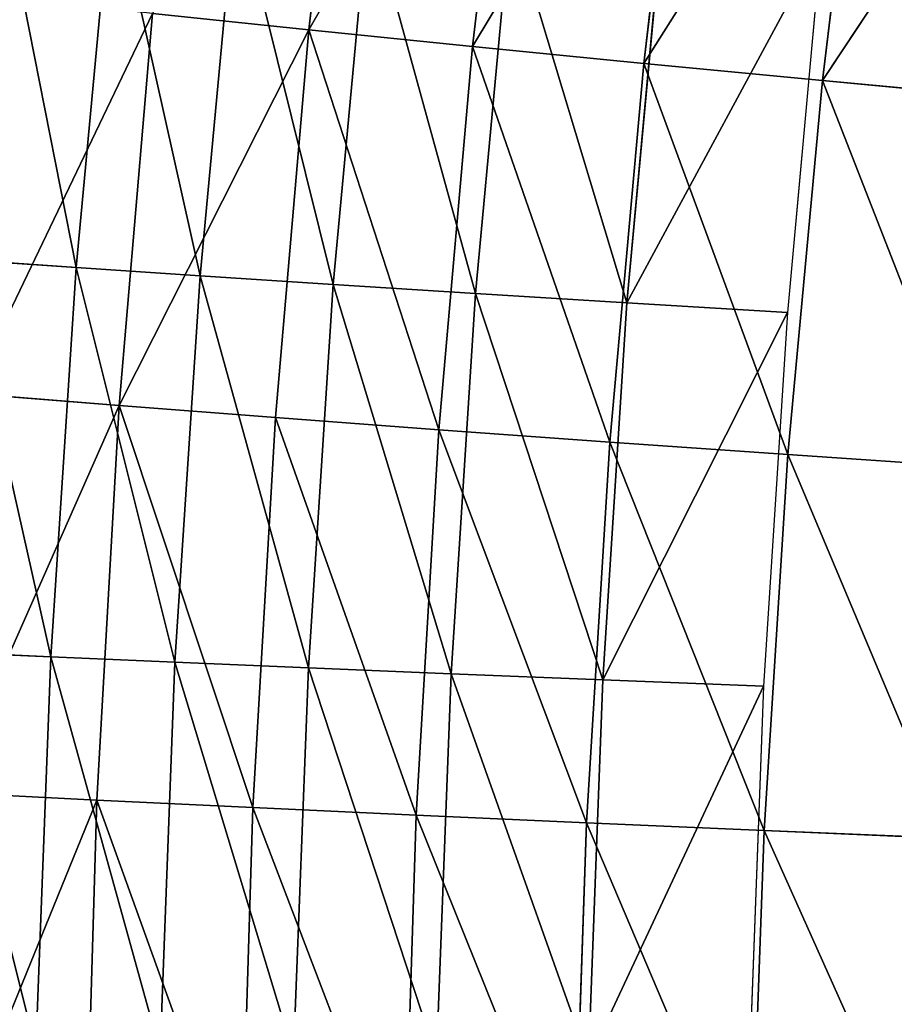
# Model space of a CAD drawing. Extents: x 0 to 605, y 0 to 400.
# Tile 307 of 656: x 12 to 25, y 207 to 222. Entities that reach past the tile are written whole.
import ezdxf

# ---------------------------------------------------------------- set-up
doc = ezdxf.new("R2010")
doc.units = 0
doc.header["$LTSCALE"] = 25.4
doc.layers.get('0').update_dxf_attribs({"linetype": 'CONTINUOUS'})

# ---------------------------------------------------------------- blocks, each defined once
blk = doc.blocks.new('ATLANTA610_-_S_STL')
at = {"color": 0}
for p, q in [((12.985, 101.918, 189.872), (10.637, 106.343, 189.755)), ((12.985, 101.918, 189.872), (10.637, 106.343, 189.755)), ((10.987, 106.35, 183.465), (13.337, 101.921, 183.653)), ((10.987, 106.35, 183.465), (13.337, 101.921, 183.653)), ((12.801, 101.917, 196.129), (12.985, 101.918, 189.872)), ((12.801, 101.917, 196.129), (12.985, 101.918, 189.872)), ((12.985, 101.918, 189.872), (13.337, 101.921, 183.653)), ((12.985, 101.918, 189.872), (13.337, 101.921, 183.653)), ((15.445, 97.648, 189.991), (12.985, 101.918, 189.872)), ((15.445, 97.648, 189.991), (12.985, 101.918, 189.872)), ((13.337, 101.921, 183.653), (13.862, 101.929, 177.474)), ((13.337, 101.921, 183.653), (13.862, 101.929, 177.474)), ((13.337, 101.921, 183.653), (15.8, 97.646, 183.843)), ((13.337, 101.921, 183.653), (15.8, 97.646, 183.843)), ((13.862, 101.929, 177.474), (16.326, 97.65, 177.735)), ((13.862, 101.929, 177.474), (16.326, 97.65, 177.735)), ((15.256, 97.654, 196.174), (15.445, 97.648, 189.991)), ((15.256, 97.654, 196.174), (15.445, 97.648, 189.991)), ((18.017, 93.537, 190.11), (15.445, 97.648, 189.991)), ((15.445, 97.648, 189.991), (15.8, 97.646, 183.843)), ((15.445, 97.648, 189.991), (15.8, 97.646, 183.843)), ((18.017, 93.537, 190.11), (15.445, 97.648, 189.991)), ((15.8, 97.646, 183.843), (16.326, 97.65, 177.735)), ((15.8, 97.646, 183.843), (16.326, 97.65, 177.735)), ((15.8, 97.646, 183.843), (18.377, 93.528, 184.035)), ((15.8, 97.646, 183.843), (18.377, 93.528, 184.035)), ((16.326, 97.65, 177.735), (17.029, 97.658, 171.668)), ((16.326, 97.65, 177.735), (17.029, 97.658, 171.668)), ((16.326, 97.65, 177.735), (19.612, 93.527, 172.002)), ((16.326, 97.65, 177.735), (19.612, 93.527, 172.002)), ((16.326, 97.65, 177.735), (18.907, 93.525, 177.998)), ((16.326, 97.65, 177.735), (18.907, 93.525, 177.998)), ((17.822, 93.552, 196.22), (18.017, 93.537, 190.11)), ((17.822, 93.552, 196.22), (18.017, 93.537, 190.11)), ((20.702, 89.586, 190.23), (18.017, 93.537, 190.11)), ((18.017, 93.537, 190.11), (18.377, 93.528, 184.035)), ((18.017, 93.537, 190.11), (18.377, 93.528, 184.035)), ((20.702, 89.586, 190.23), (18.017, 93.537, 190.11)), ((18.377, 93.528, 184.035), (18.907, 93.525, 177.998)), ((18.377, 93.528, 184.035), (18.907, 93.525, 177.998)), ((18.377, 93.528, 184.035), (21.069, 89.568, 184.229)), ((18.377, 93.528, 184.035), (21.069, 89.568, 184.229)), ((18.907, 93.525, 177.998), (19.612, 93.527, 172.002)), ((18.907, 93.525, 177.998), (19.612, 93.527, 172.002)), ((18.907, 93.525, 177.998), (22.313, 89.552, 172.34)), ((18.907, 93.525, 177.998), (22.313, 89.552, 172.34)), ((18.907, 93.525, 177.998), (21.604, 89.556, 178.264)), ((18.907, 93.525, 177.998), (21.604, 89.556, 178.264)), ((20.5, 89.612, 196.266), (20.702, 89.586, 190.23)), ((20.5, 89.612, 196.266), (20.702, 89.586, 190.23)), ((23.502, 85.797, 190.352), (20.702, 89.586, 190.23)), ((20.702, 89.586, 190.23), (21.069, 89.568, 184.229)), ((20.702, 89.586, 190.23), (21.069, 89.568, 184.229)), ((23.502, 85.797, 190.352), (20.702, 89.586, 190.23)), ((21.069, 89.568, 184.229), (21.604, 89.556, 178.264)), ((21.069, 89.568, 184.229), (21.604, 89.556, 178.264)), ((21.069, 89.568, 184.229), (23.878, 85.768, 184.425)), ((21.069, 89.568, 184.229), (23.878, 85.768, 184.425)), ((21.604, 89.556, 178.264), (22.313, 89.552, 172.34)), ((21.604, 89.556, 178.264), (22.313, 89.552, 172.34)), ((21.604, 89.556, 178.264), (25.134, 85.735, 172.681)), ((21.604, 89.556, 178.264), (25.134, 85.735, 172.681)), ((21.604, 89.556, 178.264), (24.42, 85.748, 178.533)), ((21.604, 89.556, 178.264), (24.42, 85.748, 178.533)), ((23.289, 85.835, 196.313), (23.502, 85.797, 190.352)), ((23.289, 85.835, 196.313), (23.502, 85.797, 190.352)), ((26.417, 82.172, 190.475), (23.502, 85.797, 190.352)), ((23.502, 85.797, 190.352), (23.878, 85.768, 184.425)), ((23.502, 85.797, 190.352), (23.878, 85.768, 184.425)), ((26.417, 82.172, 190.475), (23.502, 85.797, 190.352)), ((23.878, 85.768, 184.425), (24.42, 85.748, 178.533)), ((23.878, 85.768, 184.425), (24.42, 85.748, 178.533)), ((23.878, 85.768, 184.425), (26.803, 82.132, 184.623)), ((23.878, 85.768, 184.425), (26.803, 82.132, 184.623)), ((24.42, 85.748, 178.533), (25.134, 85.735, 172.681)), ((24.42, 85.748, 178.533), (25.134, 85.735, 172.681)), ((24.42, 85.748, 178.533), (28.075, 82.079, 173.027)), ((24.42, 85.748, 178.533), (28.075, 82.079, 173.027)), ((24.42, 85.748, 178.533), (27.354, 82.101, 178.806)), ((24.42, 85.748, 178.533), (27.354, 82.101, 178.806)), ((10.449, 43.476, 187.532), (12.26, 36.132, 187.614)), ((10.449, 43.476, 187.532), (12.26, 36.132, 187.614)), ((10.852, 43.465, 181.353), (12.659, 36.121, 181.478)), ((10.852, 43.465, 181.353), (12.659, 36.121, 181.478)), ((12.26, 36.132, 187.614), (12.021, 36.144, 193.798)), ((12.26, 36.132, 187.614), (12.021, 36.144, 193.798)), ((12.659, 36.121, 181.478), (12.26, 36.132, 187.614)), ((12.26, 36.132, 187.614), (14.217, 28.828, 187.699)), ((12.659, 36.121, 181.478), (12.26, 36.132, 187.614)), ((12.26, 36.132, 187.614), (14.217, 28.828, 187.699)), ((13.225, 36.11, 175.392), (12.659, 36.121, 181.478)), ((12.659, 36.121, 181.478), (14.613, 28.818, 181.609)), ((13.225, 36.11, 175.392), (12.659, 36.121, 181.478)), ((12.659, 36.121, 181.478), (14.613, 28.818, 181.609)), ((14.217, 28.828, 187.699), (13.981, 28.839, 193.84)), ((14.217, 28.828, 187.699), (13.981, 28.839, 193.84)), ((14.613, 28.818, 181.609), (14.217, 28.828, 187.699)), ((14.217, 28.828, 187.699), (16.32, 21.566, 187.789)), ((14.613, 28.818, 181.609), (14.217, 28.828, 187.699)), ((14.217, 28.828, 187.699), (16.32, 21.566, 187.789)), ((15.174, 28.808, 175.57), (14.613, 28.818, 181.609)), ((14.613, 28.818, 181.609), (16.712, 21.557, 181.745)), ((15.174, 28.808, 175.57), (14.613, 28.818, 181.609)), ((14.613, 28.818, 181.609), (16.712, 21.557, 181.745)), ((16.32, 21.566, 187.789), (16.086, 21.576, 193.884)), ((16.32, 21.566, 187.789), (16.086, 21.576, 193.884)), ((16.712, 21.557, 181.745), (16.32, 21.566, 187.789)), ((16.32, 21.566, 187.789), (18.568, 14.35, 187.882)), ((16.712, 21.557, 181.745), (16.32, 21.566, 187.789)), ((16.32, 21.566, 187.789), (18.568, 14.35, 187.882)), ((17.267, 21.548, 175.756), (16.712, 21.557, 181.745)), ((16.712, 21.557, 181.745), (18.955, 14.343, 181.887)), ((17.267, 21.548, 175.756), (16.712, 21.557, 181.745)), ((16.712, 21.557, 181.745), (18.955, 14.343, 181.887)), ((18.568, 14.35, 187.882), (18.337, 14.357, 193.929)), ((18.568, 14.35, 187.882), (18.337, 14.357, 193.929)), ((18.955, 14.343, 181.887), (18.568, 14.35, 187.882)), ((20.959, 7.182, 187.978), (18.568, 14.35, 187.882)), ((18.955, 14.343, 181.887), (18.568, 14.35, 187.882)), ((20.959, 7.182, 187.978), (18.568, 14.35, 187.882)), ((19.503, 14.336, 175.949), (18.955, 14.343, 181.887)), ((21.341, 7.178, 182.035), (18.955, 14.343, 181.887)), ((19.503, 14.336, 175.949), (18.955, 14.343, 181.887)), ((21.341, 7.178, 182.035), (18.955, 14.343, 181.887)), ((20.959, 7.182, 187.978), (20.732, 7.186, 193.977)), ((20.959, 7.182, 187.978), (20.732, 7.186, 193.977)), ((21.341, 7.178, 182.035), (20.959, 7.182, 187.978)), ((20.959, 7.182, 187.978), (23.494, 0.066, 188.079)), ((20.959, 7.182, 187.978), (23.494, 0.066, 188.079)), ((21.341, 7.178, 182.035), (20.959, 7.182, 187.978)), ((21.882, 7.174, 176.15), (21.341, 7.178, 182.035)), ((21.341, 7.178, 182.035), (23.87, 0.066, 182.188)), ((21.341, 7.178, 182.035), (23.87, 0.066, 182.188)), ((21.882, 7.174, 176.15), (21.341, 7.178, 182.035)), ((23.494, 0.066, 188.079), (23.271, 0.066, 194.026)), ((23.87, 0.066, 182.188), (23.494, 0.066, 188.079)), ((24.401, 0.066, 176.358), (23.87, 0.066, 182.188))]:
    blk.add_line(p, q, dxfattribs=at)
mesh = blk.add_polyface(dxfattribs=at)
corners = [(12.985, 101.918, 189.872), (10.455, 106.339, 196.083), (12.801, 101.917, 196.129), (10.637, 106.343, 189.755)]
mesh.append_faces([[corners[k] for k in face] for face in [(0, 1, 2), (1, 0, 3)]], dxfattribs={"vtx0": -1, "color": 0})
mesh = blk.add_polyface(dxfattribs=at)
corners = [(13.337, 101.921, 183.653), (10.637, 106.343, 189.755), (12.985, 101.918, 189.872), (10.987, 106.35, 183.465)]
mesh.append_faces([[corners[k] for k in face] for face in [(0, 1, 2), (1, 0, 3)]], dxfattribs={"vtx0": -1, "color": 0})
mesh = blk.add_polyface(dxfattribs=at)
corners = [(13.862, 101.929, 177.474), (10.987, 106.35, 183.465), (13.337, 101.921, 183.653), (11.511, 106.36, 177.215)]
mesh.append_faces([[corners[k] for k in face] for face in [(0, 1, 2), (1, 0, 3)]], dxfattribs={"vtx0": -1, "color": 0})
mesh = blk.add_polyface(dxfattribs=at)
corners = [(12.985, 101.918, 189.872), (15.256, 97.654, 196.174), (15.445, 97.648, 189.991), (12.801, 101.917, 196.129)]
mesh.append_faces([[corners[k] for k in face] for face in [(0, 1, 2), (1, 0, 3)]], dxfattribs={"vtx0": -1, "color": 0})
mesh = blk.add_polyface(dxfattribs=at)
corners = [(13.337, 101.921, 183.653), (15.445, 97.648, 189.991), (15.8, 97.646, 183.843), (12.985, 101.918, 189.872)]
mesh.append_faces([[corners[k] for k in face] for face in [(0, 1, 2), (1, 0, 3)]], dxfattribs={"vtx0": -1, "color": 0})
mesh = blk.add_polyface(dxfattribs=at)
corners = [(16.326, 97.65, 177.735), (13.337, 101.921, 183.653), (15.8, 97.646, 183.843), (13.862, 101.929, 177.474)]
mesh.append_faces([[corners[k] for k in face] for face in [(0, 1, 2), (1, 0, 3)]], dxfattribs={"vtx0": -1, "color": 0})
mesh = blk.add_polyface(dxfattribs=at)
corners = [(13.862, 101.929, 177.474), (16.326, 97.65, 177.735), (17.029, 97.658, 171.668)]
mesh.append_faces([[corners[k] for k in face] for face in [(0, 1, 2)]], dxfattribs={"color": 0})
mesh = blk.add_polyface(dxfattribs=at)
corners = [(15.445, 97.648, 189.991), (17.822, 93.552, 196.22), (18.017, 93.537, 190.11), (15.256, 97.654, 196.174)]
mesh.append_faces([[corners[k] for k in face] for face in [(0, 1, 2), (1, 0, 3)]], dxfattribs={"vtx0": -1, "color": 0})
mesh = blk.add_polyface(dxfattribs=at)
corners = [(15.8, 97.646, 183.843), (18.017, 93.537, 190.11), (18.377, 93.528, 184.035), (15.445, 97.648, 189.991)]
mesh.append_faces([[corners[k] for k in face] for face in [(0, 1, 2), (1, 0, 3)]], dxfattribs={"vtx0": -1, "color": 0})
mesh = blk.add_polyface(dxfattribs=at)
corners = [(16.326, 97.65, 177.735), (18.377, 93.528, 184.035), (18.907, 93.525, 177.998), (15.8, 97.646, 183.843)]
mesh.append_faces([[corners[k] for k in face] for face in [(0, 1, 2), (1, 0, 3)]], dxfattribs={"vtx0": -1, "color": 0})
mesh = blk.add_polyface(dxfattribs=at)
corners = [(17.029, 97.658, 171.668), (16.326, 97.65, 177.735), (19.612, 93.527, 172.002)]
mesh.append_faces([[corners[k] for k in face] for face in [(0, 1, 2)]], dxfattribs={"color": 0})
mesh = blk.add_polyface(dxfattribs=at)
corners = [(16.326, 97.65, 177.735), (18.907, 93.525, 177.998), (19.612, 93.527, 172.002)]
mesh.append_faces([[corners[k] for k in face] for face in [(0, 1, 2)]], dxfattribs={"color": 0})
mesh = blk.add_polyface(dxfattribs=at)
corners = [(18.017, 93.537, 190.11), (20.5, 89.612, 196.266), (20.702, 89.586, 190.23), (17.822, 93.552, 196.22)]
mesh.append_faces([[corners[k] for k in face] for face in [(0, 1, 2), (1, 0, 3)]], dxfattribs={"vtx0": -1, "color": 0})
mesh = blk.add_polyface(dxfattribs=at)
corners = [(18.377, 93.528, 184.035), (20.702, 89.586, 190.23), (21.069, 89.568, 184.229), (18.017, 93.537, 190.11)]
mesh.append_faces([[corners[k] for k in face] for face in [(0, 1, 2), (1, 0, 3)]], dxfattribs={"vtx0": -1, "color": 0})
mesh = blk.add_polyface(dxfattribs=at)
corners = [(18.907, 93.525, 177.998), (21.069, 89.568, 184.229), (21.604, 89.556, 178.264), (18.377, 93.528, 184.035)]
mesh.append_faces([[corners[k] for k in face] for face in [(0, 1, 2), (1, 0, 3)]], dxfattribs={"vtx0": -1, "color": 0})
mesh = blk.add_polyface(dxfattribs=at)
corners = [(19.612, 93.527, 172.002), (18.907, 93.525, 177.998), (22.313, 89.552, 172.34)]
mesh.append_faces([[corners[k] for k in face] for face in [(0, 1, 2)]], dxfattribs={"color": 0})
mesh = blk.add_polyface(dxfattribs=at)
corners = [(18.907, 93.525, 177.998), (21.604, 89.556, 178.264), (22.313, 89.552, 172.34)]
mesh.append_faces([[corners[k] for k in face] for face in [(0, 1, 2)]], dxfattribs={"color": 0})
mesh = blk.add_polyface(dxfattribs=at)
corners = [(20.702, 89.586, 190.23), (23.289, 85.835, 196.313), (23.502, 85.797, 190.352), (20.5, 89.612, 196.266)]
mesh.append_faces([[corners[k] for k in face] for face in [(0, 1, 2), (1, 0, 3)]], dxfattribs={"vtx0": -1, "color": 0})
mesh = blk.add_polyface(dxfattribs=at)
corners = [(21.069, 89.568, 184.229), (23.502, 85.797, 190.352), (23.878, 85.768, 184.425), (20.702, 89.586, 190.23)]
mesh.append_faces([[corners[k] for k in face] for face in [(0, 1, 2), (1, 0, 3)]], dxfattribs={"vtx0": -1, "color": 0})
mesh = blk.add_polyface(dxfattribs=at)
corners = [(21.604, 89.556, 178.264), (23.878, 85.768, 184.425), (24.42, 85.748, 178.533), (21.069, 89.568, 184.229)]
mesh.append_faces([[corners[k] for k in face] for face in [(0, 1, 2), (1, 0, 3)]], dxfattribs={"vtx0": -1, "color": 0})
mesh = blk.add_polyface(dxfattribs=at)
corners = [(21.604, 89.556, 178.264), (25.134, 85.735, 172.681), (22.313, 89.552, 172.34)]
mesh.append_faces([[corners[k] for k in face] for face in [(0, 1, 2)]], dxfattribs={"color": 0})
mesh = blk.add_polyface(dxfattribs=at)
corners = [(21.604, 89.556, 178.264), (24.42, 85.748, 178.533), (25.134, 85.735, 172.681)]
mesh.append_faces([[corners[k] for k in face] for face in [(0, 1, 2)]], dxfattribs={"color": 0})
mesh = blk.add_polyface(dxfattribs=at)
corners = [(23.502, 85.797, 190.352), (26.192, 82.222, 196.36), (26.417, 82.172, 190.475), (23.289, 85.835, 196.313)]
mesh.append_faces([[corners[k] for k in face] for face in [(0, 1, 2), (1, 0, 3)]], dxfattribs={"vtx0": -1, "color": 0})
mesh = blk.add_polyface(dxfattribs=at)
corners = [(23.878, 85.768, 184.425), (26.417, 82.172, 190.475), (26.803, 82.132, 184.623), (23.502, 85.797, 190.352)]
mesh.append_faces([[corners[k] for k in face] for face in [(0, 1, 2), (1, 0, 3)]], dxfattribs={"vtx0": -1, "color": 0})
mesh = blk.add_polyface(dxfattribs=at)
corners = [(24.42, 85.748, 178.533), (26.803, 82.132, 184.623), (27.354, 82.101, 178.806), (23.878, 85.768, 184.425)]
mesh.append_faces([[corners[k] for k in face] for face in [(0, 1, 2), (1, 0, 3)]], dxfattribs={"vtx0": -1, "color": 0})
mesh = blk.add_polyface(dxfattribs=at)
corners = [(24.42, 85.748, 178.533), (28.075, 82.079, 173.027), (25.134, 85.735, 172.681)]
mesh.append_faces([[corners[k] for k in face] for face in [(0, 1, 2)]], dxfattribs={"color": 0})
mesh = blk.add_polyface(dxfattribs=at)
corners = [(24.42, 85.748, 178.533), (27.354, 82.101, 178.806), (28.075, 82.079, 173.027)]
mesh.append_faces([[corners[k] for k in face] for face in [(0, 1, 2)]], dxfattribs={"color": 0})
mesh = blk.add_polyface(dxfattribs=at)
corners = [(12.021, 36.144, 193.798), (10.449, 43.476, 187.532), (12.26, 36.132, 187.614), (10.209, 43.488, 193.758)]
mesh.append_faces([[corners[k] for k in face] for face in [(0, 1, 2), (1, 0, 3)]], dxfattribs={"vtx0": -1, "color": 0})
mesh = blk.add_polyface(dxfattribs=at)
corners = [(12.26, 36.132, 187.614), (10.852, 43.465, 181.353), (12.659, 36.121, 181.478), (10.449, 43.476, 187.532)]
mesh.append_faces([[corners[k] for k in face] for face in [(0, 1, 2), (1, 0, 3)]], dxfattribs={"vtx0": -1, "color": 0})
mesh = blk.add_polyface(dxfattribs=at)
corners = [(12.659, 36.121, 181.478), (11.422, 43.454, 175.222), (13.225, 36.11, 175.392), (10.852, 43.465, 181.353)]
mesh.append_faces([[corners[k] for k in face] for face in [(0, 1, 2), (1, 0, 3)]], dxfattribs={"vtx0": -1, "color": 0})
mesh = blk.add_polyface(dxfattribs=at)
corners = [(13.981, 28.839, 193.84), (12.26, 36.132, 187.614), (14.217, 28.828, 187.699), (12.021, 36.144, 193.798)]
mesh.append_faces([[corners[k] for k in face] for face in [(0, 1, 2), (1, 0, 3)]], dxfattribs={"vtx0": -1, "color": 0})
mesh = blk.add_polyface(dxfattribs=at)
corners = [(14.217, 28.828, 187.699), (12.659, 36.121, 181.478), (14.613, 28.818, 181.609), (12.26, 36.132, 187.614)]
mesh.append_faces([[corners[k] for k in face] for face in [(0, 1, 2), (1, 0, 3)]], dxfattribs={"vtx0": -1, "color": 0})
mesh = blk.add_polyface(dxfattribs=at)
corners = [(14.613, 28.818, 181.609), (13.225, 36.11, 175.392), (15.174, 28.808, 175.57), (12.659, 36.121, 181.478)]
mesh.append_faces([[corners[k] for k in face] for face in [(0, 1, 2), (1, 0, 3)]], dxfattribs={"vtx0": -1, "color": 0})
mesh = blk.add_polyface(dxfattribs=at)
corners = [(16.086, 21.576, 193.884), (14.217, 28.828, 187.699), (16.32, 21.566, 187.789), (13.981, 28.839, 193.84)]
mesh.append_faces([[corners[k] for k in face] for face in [(0, 1, 2), (1, 0, 3)]], dxfattribs={"vtx0": -1, "color": 0})
mesh = blk.add_polyface(dxfattribs=at)
corners = [(16.32, 21.566, 187.789), (14.613, 28.818, 181.609), (16.712, 21.557, 181.745), (14.217, 28.828, 187.699)]
mesh.append_faces([[corners[k] for k in face] for face in [(0, 1, 2), (1, 0, 3)]], dxfattribs={"vtx0": -1, "color": 0})
mesh = blk.add_polyface(dxfattribs=at)
corners = [(16.712, 21.557, 181.745), (15.174, 28.808, 175.57), (17.267, 21.548, 175.756), (14.613, 28.818, 181.609)]
mesh.append_faces([[corners[k] for k in face] for face in [(0, 1, 2), (1, 0, 3)]], dxfattribs={"vtx0": -1, "color": 0})
mesh = blk.add_polyface(dxfattribs=at)
corners = [(18.337, 14.357, 193.929), (16.32, 21.566, 187.789), (18.568, 14.35, 187.882), (16.086, 21.576, 193.884)]
mesh.append_faces([[corners[k] for k in face] for face in [(0, 1, 2), (1, 0, 3)]], dxfattribs={"vtx0": -1, "color": 0})
mesh = blk.add_polyface(dxfattribs=at)
corners = [(18.568, 14.35, 187.882), (16.712, 21.557, 181.745), (18.955, 14.343, 181.887), (16.32, 21.566, 187.789)]
mesh.append_faces([[corners[k] for k in face] for face in [(0, 1, 2), (1, 0, 3)]], dxfattribs={"vtx0": -1, "color": 0})
mesh = blk.add_polyface(dxfattribs=at)
corners = [(18.955, 14.343, 181.887), (17.267, 21.548, 175.756), (19.503, 14.336, 175.949), (16.712, 21.557, 181.745)]
mesh.append_faces([[corners[k] for k in face] for face in [(0, 1, 2), (1, 0, 3)]], dxfattribs={"vtx0": -1, "color": 0})
mesh = blk.add_polyface(dxfattribs=at)
corners = [(20.732, 7.186, 193.977), (18.568, 14.35, 187.882), (20.959, 7.182, 187.978), (18.337, 14.357, 193.929)]
mesh.append_faces([[corners[k] for k in face] for face in [(0, 1, 2), (1, 0, 3)]], dxfattribs={"vtx0": -1, "color": 0})
mesh = blk.add_polyface(dxfattribs=at)
corners = [(20.959, 7.182, 187.978), (18.955, 14.343, 181.887), (21.341, 7.178, 182.035), (18.568, 14.35, 187.882)]
mesh.append_faces([[corners[k] for k in face] for face in [(0, 1, 2), (1, 0, 3)]], dxfattribs={"vtx0": -1, "color": 0})
mesh = blk.add_polyface(dxfattribs=at)
corners = [(21.341, 7.178, 182.035), (19.503, 14.336, 175.949), (21.882, 7.174, 176.15), (18.955, 14.343, 181.887)]
mesh.append_faces([[corners[k] for k in face] for face in [(0, 1, 2), (1, 0, 3)]], dxfattribs={"vtx0": -1, "color": 0})
mesh = blk.add_polyface(dxfattribs=at)
corners = [(20.732, 7.186, 193.977), (23.494, 0.066, 188.079), (23.271, 0.066, 194.026), (20.959, 7.182, 187.978)]
mesh.append_faces([[corners[k] for k in face] for face in [(0, 1, 2), (1, 0, 3)]], dxfattribs={"vtx0": -1, "color": 0})
mesh = blk.add_polyface(dxfattribs=at)
corners = [(20.959, 7.182, 187.978), (23.87, 0.066, 182.188), (23.494, 0.066, 188.079), (21.341, 7.178, 182.035)]
mesh.append_faces([[corners[k] for k in face] for face in [(0, 1, 2), (1, 0, 3)]], dxfattribs={"vtx0": -1, "color": 0})
mesh = blk.add_polyface(dxfattribs=at)
corners = [(21.341, 7.178, 182.035), (24.401, 0.066, 176.358), (23.87, 0.066, 182.188), (21.882, 7.174, 176.15)]
mesh.append_faces([[corners[k] for k in face] for face in [(0, 1, 2), (1, 0, 3)]], dxfattribs={"vtx0": -1, "color": 0})

msp = doc.modelspace()

# ---------------------------------------------------------------- block references
at = {"color": 254, "extrusion": (0, -1, 5.55112e-17)}
msp.add_blockref('ATLANTA610_-_S_STL', (-0.269, -0.066, -399.883), dxfattribs=at)

doc.saveas('drawing.dxf')
